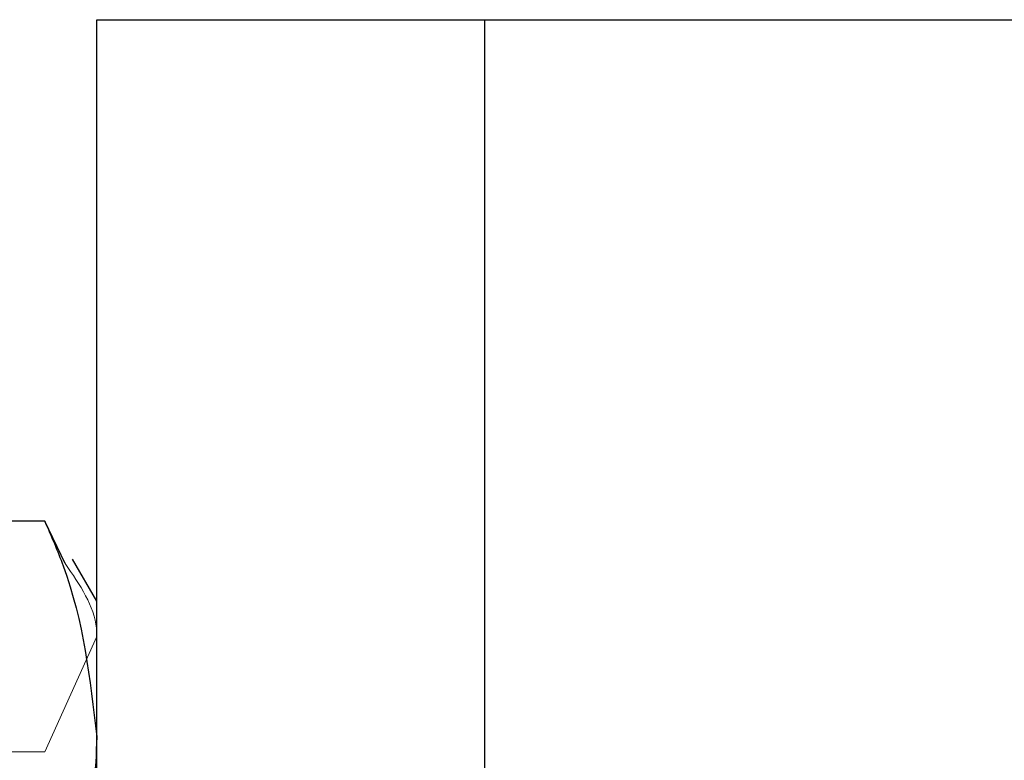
# Model space of a CAD drawing. Header units: inches. Extents: x 220 to 877, y 4 to 174.
# Tile 347 of 656: x 406.034 to 406.351, y 155.311 to 155.55. Entities that reach past the tile are written whole.
import ezdxf

# ---------------------------------------------------------------- set-up
doc = ezdxf.new("R2010")
doc.units = ezdxf.units.IN
doc.header["$LTSCALE"] = 0.5
doc.header["$MEASUREMENT"] = 0
doc.linetypes.add('HIDDEN', pattern=[0.225, 0.15, -0.075])
doc.layers.add('SVD-M-S', color=8, linetype='Continuous')

msp = doc.modelspace()

# ---------------------------------------------------------------- linework, layer by layer
at = {"layer": 'SVD-M-S', "linetype": 'Continuous', "lineweight": 25}
for p, q in [((406.05864, 154.79988), (406.05864, 155.54988)), ((406.05864, 155.54988), (406.18364, 155.54988)), ((406.18364, 155.54988), (406.18364, 154.79988)), ((406.18364, 155.54988), (406.93364, 155.54988)), ((406.0419, 155.38814), (405.95039, 155.38814)), ((406.04847, 155.37453), (406.0419, 155.38814)), ((406.05864, 155.36238), (406.05084, 155.3759))]:
    msp.add_line(p, q, dxfattribs=at)
at = {"layer": 'SVD-M-S', "linetype": 'HIDDEN', "lineweight": 18}
for q in [(406.05864, 155.351), (405.95039, 155.31385)]:
    msp.add_line((406.0419, 155.31385), q, dxfattribs=at)
at = {"layer": 'SVD-M-S', "linetype": 'Continuous', "lineweight": 25}
for points, knots in [([(406.0419, 155.38814), (406.04398, 155.38337), (406.05386, 155.36074), (406.05653, 155.33722), (406.05864, 155.31866)], [0, 0, 0, 0, 0.211001, 1, 1, 1, 1]), ([(406.05864, 155.31866), (406.05846, 155.3132), (406.05766, 155.28969), (406.04875, 155.26677), (406.0419, 155.24917)], [0, 0, 0, 0, 0.231849, 1, 1, 1, 1])]:
    msp.add_open_spline(points, degree=3, knots=knots, dxfattribs=at)
at = {"layer": 'SVD-M-S', "linetype": 'HIDDEN', "lineweight": 18}
for points, knots in [([(406.05864, 155.351), (406.05863, 155.35188), (406.05855, 155.35982), (406.05321, 155.36761), (406.04847, 155.37453)], [0, 0, 0, 0, 0.110865, 1, 1, 1, 1]), ([(406.05864, 155.20722), (406.05863, 155.20975), (406.05839, 155.24576), (406.04984, 155.28104), (406.0419, 155.31385)], [0, 0, 0, 0, 0.070198, 1, 1, 1, 1])]:
    msp.add_open_spline(points, degree=3, knots=knots, dxfattribs=at)

doc.saveas('drawing.dxf')
